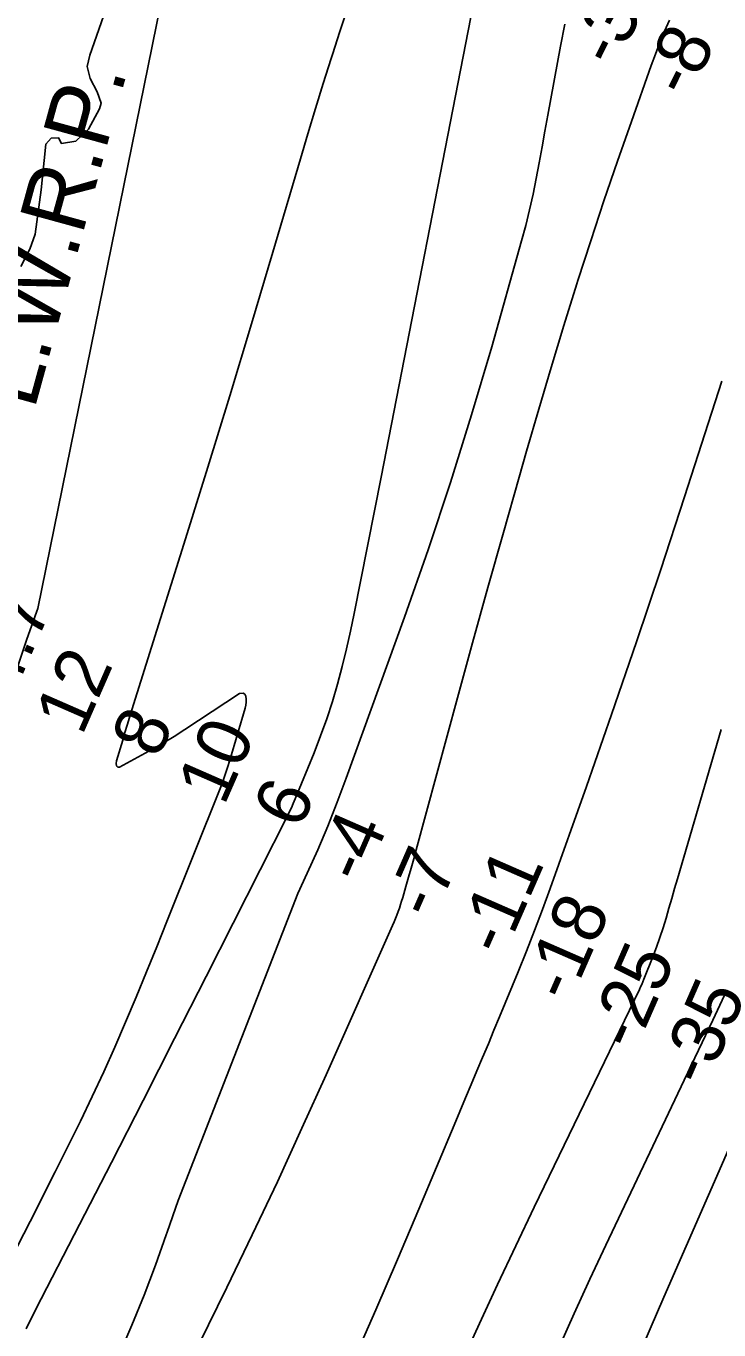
# Model space of a CAD drawing. Extents: x 3177385 to 3215275, y 903885 to 929304.
# Drawn here: x 3208135 to 3209009, y 923408 to 925053 of the extents above; entities that cross this region are included whole.
import ezdxf

# ---------------------------------------------------------------- set-up
doc = ezdxf.new("R2010")
doc.units = 0
for name, color, linetype in [('V-RIVR-EDGE', 7, 'Continuous'), ('V-RIVR-RANG', 7, 'Continuous'), ('V-TOPO-DPTH', 7, 'Continuous'), ('V-TOPO-MAJR', 7, 'Continuous'), ('V-TOPO-MINR', 7, 'Continuous'), ('V-TOPO-WATR', 7, 'Continuous'), ('V-TOPO-WATR-IDEN', 7, 'Continuous')]:
    doc.layers.add(name, color=color, linetype=linetype)

msp = doc.modelspace()

# ---------------------------------------------------------------- linework, layer by layer
at = {"layer": 'V-RIVR-EDGE'}
msp.add_lwpolyline([(3208232.9, 925066), (3208215.7, 925016.6), (3208212.4, 925002.3), (3208216.1, 924987.1), (3208224.8, 924970.4), (3208229.8, 924956.1), (3208228, 924949.2), (3208214.1, 924923.3), (3208197.8, 924908.1), (3208179.8, 924905.4), (3208176.2, 924912.3), (3208166.9, 924911.9), (3208160, 924904.5), (3208154.3, 924846.8), (3208146.8, 924790.9), (3208139.8, 924772), (3208128.6, 924750.3)], dxfattribs=at)
at = {"layer": 'V-TOPO-DPTH'}
for points in [[(3208341, 925258.2), (3208150.1, 924318.8), (3208148.8, 924315.2), (3208135.9, 924278.7), (3208123.5, 924242.1)], [(3208123.5, 924242.1), (3208135.9, 924278.7), (3208148.8, 924315.2), (3208150.1, 924318.8), (3208341, 925258.2)], [(3208696.3, 925064.7), (3208583.1, 924484.5), (3208549.3, 924312.4), (3208544.6, 924290), (3208539.6, 924267.6), (3208534, 924245.4), (3208528.1, 924223.2), (3208521.6, 924201.3), (3208514.6, 924179.5), (3208506.8, 924158), (3208498.5, 924136.6), (3208474.7, 924078.4), (3208472.3, 924072.8), (3208469.9, 924067.3), (3208467.3, 924061.8), (3208464.6, 924056.4), (3208362.4, 923854.4), (3208322.6, 923776.1), (3208282.8, 923697.8), (3208242.8, 923619.6), (3208202.7, 923541.5), (3208147.7, 923434.6), (3208135.2, 923409.8)], [(3208135.2, 923409.8), (3208147.7, 923434.6), (3208202.7, 923541.5), (3208242.8, 923619.6), (3208282.8, 923697.8), (3208322.6, 923776.1), (3208362.4, 923854.4), (3208464.6, 924056.4), (3208467.3, 924061.8), (3208469.9, 924067.3), (3208472.3, 924072.8), (3208474.7, 924078.4), (3208498.5, 924136.6), (3208506.8, 924158), (3208514.6, 924179.5), (3208521.6, 924201.3), (3208528.1, 924223.2), (3208534, 924245.4), (3208539.6, 924267.6), (3208544.6, 924290), (3208549.3, 924312.4), (3208583.1, 924484.5), (3208696.3, 925064.7)], [(3208353.5, 923390.9), (3208388.3, 923461.8), (3208420.5, 923528.5), (3208452.3, 923595.5), (3208483.3, 923662.9), (3208513.7, 923730.4), (3208597.5, 923918.9), (3208599.4, 923923.2), (3208601.2, 923927.6), (3208602.9, 923931.9), (3208604.5, 923936.3), (3208606.1, 923940.7), (3208607.6, 923945.1), (3208609, 923949.6), (3208610.4, 923954.1), (3208614.4, 923968.1), (3208617.7, 923979.6), (3208621, 923991.1), (3208624.2, 924002.6), (3208627.3, 924014.1), (3208679.4, 924205.8), (3208698.4, 924275.5), (3208717.7, 924345.2), (3208737.3, 924414.7), (3208757.1, 924484.2), (3208766.5, 924517.2), (3208781.9, 924570.1), (3208797.6, 924622.9), (3208813.7, 924675.6), (3208830.1, 924728.2), (3208831.4, 924732.3), (3208847.6, 924782.7), (3208864.2, 924833), (3208881.3, 924883), (3208898.8, 924933), (3208923.9, 925003.6), (3208929.2, 925018.1), (3208934.8, 925032.6), (3208940.7, 925046.9), (3208946.8, 925061.1)], [(3208353.5, 923390.9), (3208388.3, 923461.8), (3208420.5, 923528.5), (3208452.3, 923595.5), (3208483.3, 923662.9), (3208513.7, 923730.4), (3208597.5, 923918.9), (3208599.4, 923923.2), (3208601.2, 923927.6), (3208602.9, 923931.9), (3208604.5, 923936.3), (3208606.1, 923940.7), (3208607.6, 923945.1), (3208609, 923949.6), (3208610.4, 923954.1), (3208614.4, 923968.1), (3208617.7, 923979.6), (3208621, 923991.1), (3208624.2, 924002.6), (3208627.3, 924014.1), (3208679.4, 924205.8), (3208698.4, 924275.5), (3208717.7, 924345.2), (3208737.3, 924414.7), (3208757.1, 924484.2), (3208766.5, 924517.2), (3208781.9, 924570.1), (3208797.6, 924622.9), (3208813.7, 924675.6), (3208830.1, 924728.2), (3208831.4, 924732.3), (3208847.6, 924782.7), (3208864.2, 924833), (3208881.3, 924883), (3208898.8, 924933), (3208923.9, 925003.6), (3208929.2, 925018.1), (3208934.8, 925032.6), (3208940.7, 925046.9), (3208946.8, 925061.1)], [(3209012.8, 924605.3), (3208965.8, 924459.6), (3208935.8, 924367.9), (3208905.2, 924276.4), (3208873.9, 924185.1), (3208842, 924094.1), (3208796.2, 923965.3), (3208786.6, 923938.8), (3208776.7, 923912.5), (3208766.5, 923886.3), (3208755.9, 923860.2), (3208732.6, 923803.6), (3208725.5, 923786.5), (3208718.4, 923769.4), (3208711.2, 923752.3), (3208703.9, 923735.3), (3208696.7, 923718.2), (3208689.4, 923701.1), (3208682.3, 923684), (3208675.1, 923666.9), (3208630.7, 923560.7), (3208603.8, 923497.2), (3208576.6, 923433.8), (3208548.8, 923370.7)], [(3209012.8, 924605.3), (3208965.8, 924459.6), (3208935.8, 924367.9), (3208905.2, 924276.4), (3208873.9, 924185.1), (3208842, 924094.1), (3208796.2, 923965.3), (3208786.6, 923938.8), (3208776.7, 923912.5), (3208766.5, 923886.3), (3208755.9, 923860.2), (3208732.6, 923803.6), (3208725.5, 923786.5), (3208718.4, 923769.4), (3208711.2, 923752.3), (3208703.9, 923735.3), (3208696.7, 923718.2), (3208689.4, 923701.1), (3208682.3, 923684), (3208675.1, 923666.9), (3208630.7, 923560.7), (3208603.8, 923497.2), (3208576.6, 923433.8), (3208548.8, 923370.7)], [(3208685.1, 923367.6), (3208707.3, 923416.7), (3208729.9, 923465.7), (3208752.9, 923514.5), (3208776.1, 923563.2), (3208908.9, 923838.1), (3208910.4, 923841.3), (3208911.8, 923844.4), (3208913.2, 923847.6), (3208914.5, 923850.9), (3208925.7, 923879.2), (3208930.3, 923891.2), (3208934.7, 923903.4), (3208938.7, 923915.7), (3208942.5, 923928), (3208946.1, 923940.4), (3208949.8, 923952.8), (3208953.4, 923965.2), (3208957, 923977.7), (3209012, 924165.8)], [(3209012, 924165.8), (3208957, 923977.7), (3208953.4, 923965.2), (3208949.8, 923952.8), (3208946.1, 923940.4), (3208942.5, 923928), (3208938.7, 923915.7), (3208934.7, 923903.4), (3208930.3, 923891.2), (3208925.7, 923879.2), (3208914.5, 923850.9), (3208913.2, 923847.6), (3208911.8, 923844.4), (3208910.4, 923841.3), (3208908.9, 923838.1), (3208776.1, 923563.2), (3208752.9, 923514.5), (3208729.9, 923465.7), (3208707.3, 923416.7), (3208685.1, 923367.6)]]:
    msp.add_lwpolyline(points, dxfattribs=at)
at = {"layer": 'V-TOPO-MAJR'}
msp.add_lwpolyline([(3208807.4, 923385.8), (3208826.8, 923429.2), (3208846.6, 923472.3), (3208866.7, 923515.3), (3208965.4, 923723.5), (3208983.4, 923761.4), (3209001.4, 923799.3), (3209019.4, 923837.2)], dxfattribs=at)
at = {"layer": 'V-TOPO-MINR'}
for points in [[(3208540.5, 925075.5), (3208531, 925046.6), (3208521.7, 925017.7), (3208520, 925012.5), (3208510.1, 924981), (3208500.3, 924949.4), (3208490.8, 924917.7), (3208481.3, 924886), (3208446.6, 924768.2), (3208419.6, 924677.6), (3208392.3, 924587.1), (3208364.6, 924496.8), (3208336.5, 924406.6), (3208268.8, 924190.7), (3208265.9, 924181.2), (3208262.9, 924171.6), (3208260, 924162.1), (3208257.2, 924152.5), (3208249.5, 924126.4), (3208249, 924123.2), (3208249.5, 924120.1), (3208250.1, 924119.1), (3208251, 924118.4), (3208253.3, 924118.5), (3208281, 924133.4), (3208294.9, 924141.1), (3208308.7, 924149), (3208322.2, 924157.3), (3208335.5, 924165.9), (3208404.4, 924211.5), (3208409.3, 924212), (3208411.1, 924210.5), (3208412.4, 924208.2), (3208412.9, 924204.4), (3208413, 924200.5), (3208412.6, 924196.7), (3208411.8, 924193), (3208392.3, 924127.3), (3208389.5, 924118.2), (3208386.5, 924109.3), (3208383.3, 924100.3), (3208379.9, 924091.5), (3208312.9, 923923.7), (3208300.1, 923891.9), (3208287.1, 923860.1), (3208274, 923828.4), (3208260.8, 923796.7), (3208247.2, 923765.2), (3208233.2, 923733.9), (3208218.7, 923702.8), (3208203.7, 923671.9), (3208172, 923607.9), (3208140.5, 923545.3), (3208108.5, 923483)], [(3208696.3, 925064.7), (3208583.1, 924484.5), (3208549.3, 924312.4), (3208544.6, 924290), (3208539.6, 924267.6), (3208534, 924245.4), (3208528.1, 924223.2), (3208521.6, 924201.3), (3208514.6, 924179.5), (3208506.8, 924158), (3208498.5, 924136.6), (3208474.7, 924078.4), (3208472.3, 924072.8), (3208469.9, 924067.3), (3208467.3, 924061.8), (3208464.6, 924056.4), (3208362.4, 923854.4), (3208322.6, 923776.1), (3208282.8, 923697.8), (3208242.8, 923619.6), (3208202.7, 923541.5), (3208147.7, 923434.6), (3208135.2, 923409.8)], [(3208814.9, 925055.8), (3208809.2, 925028.1), (3208793.5, 924940.9), (3208789.8, 924921), (3208786.2, 924901), (3208782.5, 924881.1), (3208778.8, 924861.2), (3208774.8, 924841.3), (3208770.5, 924821.6), (3208765.6, 924801.9), (3208760.3, 924782.4), (3208722.6, 924648.9), (3208697.2, 924563), (3208670.7, 924477.4), (3208642.4, 924392.5), (3208612.8, 924307.9), (3208539.2, 924104.4), (3208527.8, 924074.1), (3208515.9, 924044), (3208503.2, 924014.2), (3208490, 923984.6), (3208478.1, 923959), (3208326.9, 923571.7), (3208313.1, 923531.7), (3208312, 923528.6), (3208298.3, 923490.3), (3208284, 923452.3), (3208268.7, 923414.6), (3208252.8, 923377.2)], [(3208946.8, 925061.1), (3208940.7, 925046.9), (3208934.8, 925032.6), (3208929.2, 925018.1), (3208923.9, 925003.6), (3208898.8, 924933), (3208881.3, 924883), (3208864.2, 924833), (3208847.6, 924782.7), (3208831.4, 924732.3), (3208830.1, 924728.2), (3208813.7, 924675.6), (3208797.6, 924622.9), (3208781.9, 924570.1), (3208766.5, 924517.2), (3208757.1, 924484.2), (3208737.3, 924414.7), (3208717.7, 924345.2), (3208698.4, 924275.5), (3208679.4, 924205.8), (3208627.3, 924014.1), (3208624.2, 924002.6), (3208621, 923991.1), (3208617.7, 923979.6), (3208614.4, 923968.1), (3208610.4, 923954.1), (3208609, 923949.6), (3208607.6, 923945.1), (3208606.1, 923940.7), (3208604.5, 923936.3), (3208602.9, 923931.9), (3208601.2, 923927.6), (3208599.4, 923923.2), (3208597.5, 923918.9), (3208513.7, 923730.4), (3208483.3, 923662.9), (3208452.3, 923595.5), (3208420.5, 923528.5), (3208388.3, 923461.8), (3208353.5, 923390.9)], [(3209012.8, 924605.3), (3208965.8, 924459.6), (3208935.8, 924367.9), (3208905.2, 924276.4), (3208873.9, 924185.1), (3208842, 924094.1), (3208796.2, 923965.3), (3208786.6, 923938.8), (3208776.7, 923912.5), (3208766.5, 923886.3), (3208755.9, 923860.2), (3208732.6, 923803.6), (3208725.5, 923786.5), (3208718.4, 923769.4), (3208711.2, 923752.3), (3208703.9, 923735.3), (3208696.7, 923718.2), (3208689.4, 923701.1), (3208682.3, 923684), (3208675.1, 923666.9), (3208630.7, 923560.7), (3208603.8, 923497.2), (3208576.6, 923433.8), (3208548.8, 923370.7)], [(3209012, 924165.8), (3208957, 923977.7), (3208953.4, 923965.2), (3208949.8, 923952.8), (3208946.1, 923940.4), (3208942.5, 923928), (3208938.7, 923915.7), (3208934.7, 923903.4), (3208930.3, 923891.2), (3208925.7, 923879.2), (3208914.5, 923850.9), (3208913.2, 923847.6), (3208911.8, 923844.4), (3208910.4, 923841.3), (3208908.9, 923838.1), (3208776.1, 923563.2), (3208752.9, 923514.5), (3208729.9, 923465.7), (3208707.3, 923416.7), (3208685.1, 923367.6)], [(3209115.2, 923829.3), (3209105.5, 923812.4), (3209096, 923795.3), (3209081.1, 923767.6), (3209079.4, 923764.2), (3209077.6, 923760.8), (3209075.9, 923757.5), (3209074.3, 923754.1), (3209066.7, 923738.1), (3209064.8, 923734.3), (3209063, 923730.4), (3209061.2, 923726.5), (3209059.5, 923722.6), (3209057.7, 923718.7), (3209056, 923714.8), (3209054.3, 923710.9), (3209052.5, 923707), (3208939.8, 923449.8), (3208922.5, 923409.9), (3208905.3, 923369.8)], [(3209052.5, 923707), (3208939.8, 923449.8), (3208922.5, 923409.9), (3208905.3, 923369.8)]]:
    msp.add_lwpolyline(points, dxfattribs=at)
at = {"layer": 'V-TOPO-WATR'}
msp.add_lwpolyline([(3208341, 925258.2), (3208150.1, 924318.8), (3208148.8, 924315.2), (3208135.9, 924278.7), (3208123.5, 924242.1)], dxfattribs=at)

# ---------------------------------------------------------------- texts
at = {"layer": 'V-RIVR-RANG'}
for s, rotation, p in [('-3', 63.7164, (3208878, 924999)), ('-8', 63.7164, (3208970.5, 924960.6)), ('14.7', 66.3736, (3208099.1, 924162.2)), ('12', 66.3736, (3208205.7, 924156.8)), ('8', 66.3736, (3208302, 924127.7)), ('10', 66.3736, (3208385, 924068.5)), ('6', 66.3736, (3208480.8, 924038.2)), ('-4', 66.3736, (3208559.6, 923969.2)), ('-7', 66.3736, (3208648.8, 923924)), ('-11', 66.3736, (3208737.5, 923877.7)), ('-18', 66.3736, (3208821, 923819.4)), ('-25', 66.3736, (3208903.1, 923758)), ('-35', 66.3736, (3208992.2, 923712.5))]:
    msp.add_text(s, height=67, rotation=rotation, dxfattribs=at).set_placement(p)
at = {"layer": 'V-TOPO-WATR-IDEN'}
msp.add_text('L.W.R.P.', height=83, rotation=74.6422, dxfattribs=at).set_placement((3208145.5, 924568.1))

doc.saveas('drawing.dxf')
